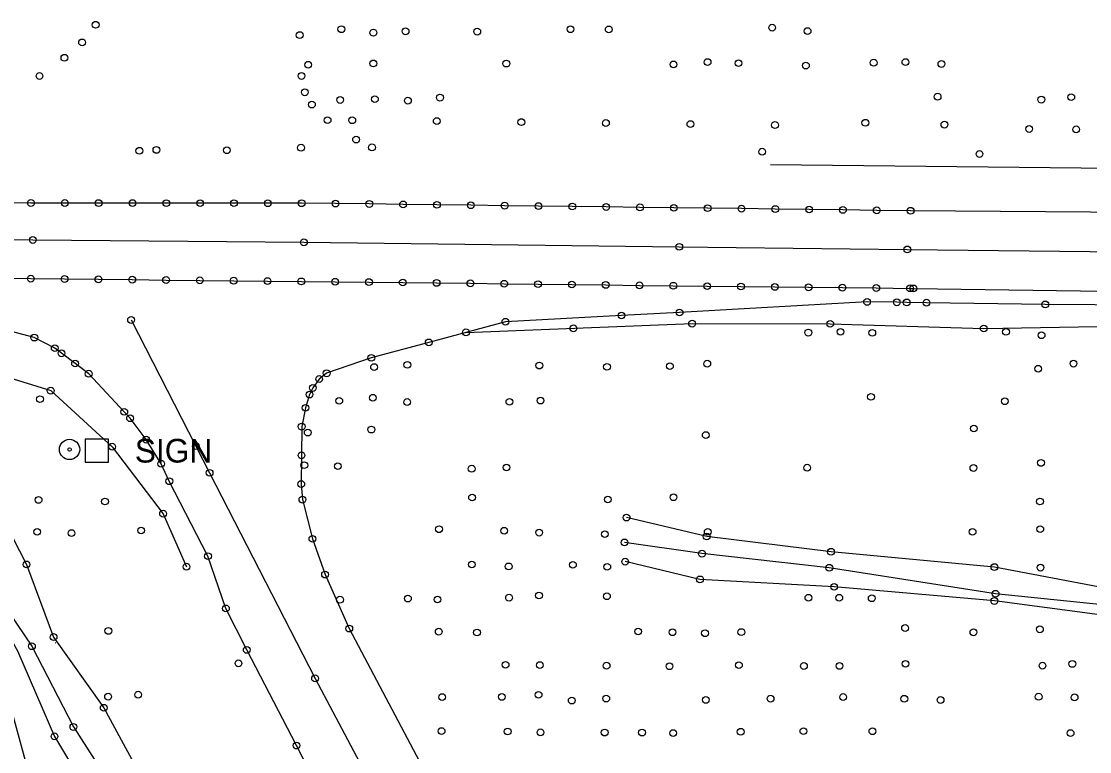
# Model space of a CAD drawing. Extents: x 20503438 to 20508873, y 7964251 to 7984667.
# Drawn here: x 20506052.3 to 20506368, y 7970393.6 to 7970609.3 of the extents above; entities that cross this region are included whole.
import ezdxf

# ---------------------------------------------------------------- set-up
doc = ezdxf.new("R2010")
doc.units = 0
for name, color, linetype in [('SurBreakLine', 7, 'Continuous'), ('SurConcreteSlab', 7, 'Continuous'), ('SurDrainageArrowDown', 7, 'Continuous'), ('SurDrainageArrowUp', 7, 'Continuous'), ('SurEdgeRoadPaved', 7, 'Continuous'), ('SurEdgeShoulderPaved', 7, 'Continuous'), ('SurEdgeShoulderUnpaved', 7, 'Continuous'), ('SurRoadPoints', 7, 'Continuous'), ('SurSurveyPoints', 7, 'Continuous'), ('SurTopOfWater', 7, 'Continuous')]:
    doc.layers.add(name, color=color, linetype=linetype)

msp = doc.modelspace()

# ---------------------------------------------------------------- linework, layer by layer
at = {"layer": 'SurBreakLine'}
for points in [[(20505659.98, 7970549.19), (20505725.91, 7970548.38), (20505788.99, 7970547.63), (20505882.34, 7970546.59), (20505944.46, 7970545.97), (20506035.17, 7970544.95), (20506055.65, 7970544.73), (20506135.76, 7970544.03), (20506246.7, 7970542.7), (20506314.1, 7970541.94), (20506377.13, 7970541.22), (20506448.59, 7970540.63), (20506494, 7970540.08), (20506513.48, 7970539.53), (20506534.35, 7970539.62)], [(20506002.96, 7970465.21), (20506010.95, 7970464.45), (20506019.15, 7970463.07), (20506027.69, 7970460.54), (20506040.26, 7970453.07), (20506044.1, 7970441.21), (20506055.37, 7970424.69), (20506067.63, 7970400.85), (20506090.73, 7970364.86), (20506121.5, 7970310.22), (20506143.59, 7970262.18), (20506176.03, 7970210.91), (20506203.05, 7970164.06), (20506235.78, 7970108.78), (20506259.31, 7970069.25), (20506303.96, 7969999.09)], [(20506387.65, 7970438.99), (20506339.83, 7970448.08), (20506291.55, 7970452.61), (20506254.8, 7970457.13), (20506231.12, 7970462.71)], [(20506047.52, 7970460.92), (20506053.76, 7970448.87), (20506061.77, 7970427.42), (20506076.61, 7970406.53), (20506097.66, 7970367.83), (20506127.24, 7970312.78), (20506153.39, 7970267.23), (20506180.18, 7970213.19), (20506207.29, 7970166.54), (20506242.44, 7970112.44), (20506265.17, 7970071.99), (20506309.01, 7970002.39)], [(20506386.58, 7970431.94), (20506339.83, 7970438.08), (20506292.49, 7970442.24), (20506252.81, 7970444.45), (20506230.7, 7970449.69)], [(20506044.77, 7970421.97), (20506053.42, 7970390.9), (20506073.94, 7970357.48), (20506104.26, 7970299.75), (20506128.6, 7970254.01), (20506160.14, 7970201.66), (20506187.25, 7970155.66), (20506222.15, 7970099.56), (20506245.46, 7970059.26), (20506289.42, 7969989.86)]]:
    msp.add_lwpolyline(points, dxfattribs=at)
at = {"layer": 'SurConcreteSlab'}
for points in [[(20506514.4, 7970551.82), (20506315.07, 7970553.36), (20506305.07, 7970553.48), (20506295.07, 7970553.61), (20506285.08, 7970553.73), (20506275.08, 7970553.86), (20506265.08, 7970553.98), (20506255.08, 7970554.11), (20506245.08, 7970554.23), (20506235.08, 7970554.36), (20506225.08, 7970554.48), (20506215.08, 7970554.61), (20506205.08, 7970554.73), (20506195.08, 7970554.86), (20506185.08, 7970554.98), (20506175.08, 7970555.11), (20506165.08, 7970555.23), (20506155.09, 7970555.36), (20506145.09, 7970555.48), (20506135.09, 7970555.57), (20506125.09, 7970555.58), (20506115.09, 7970555.59), (20506105.09, 7970555.6), (20506095.09, 7970555.61), (20506085.09, 7970555.62), (20506075.09, 7970555.63), (20506065.09, 7970555.64), (20506055.09, 7970555.65), (20506045.09, 7970555.68)], [(20506045.04, 7970533.4), (20506055.04, 7970533.3), (20506065.03, 7970533.2), (20506075.03, 7970533.1), (20506085.02, 7970533), (20506095.02, 7970532.9), (20506105.01, 7970532.8), (20506115.01, 7970532.69), (20506125, 7970532.59), (20506135, 7970532.49), (20506144.99, 7970532.39), (20506154.99, 7970532.28), (20506164.98, 7970532.16), (20506174.98, 7970532.05), (20506184.97, 7970531.92), (20506194.97, 7970531.8), (20506204.96, 7970531.68), (20506214.96, 7970531.56), (20506224.95, 7970531.45), (20506234.95, 7970531.32), (20506244.94, 7970531.21), (20506254.94, 7970531.08), (20506264.93, 7970530.97), (20506274.93, 7970530.86), (20506284.92, 7970530.75), (20506294.92, 7970530.64), (20506304.92, 7970530.54), (20506314.91, 7970530.43), (20506315.89, 7970530.42), (20506513.31, 7970527.6)], [(20506084.68, 7970521.09), (20506103.82, 7970483.83), (20506107.89, 7970475.92), (20506139.07, 7970415.21), (20506175.62, 7970346.21), (20506229.23, 7970243.57), (20506253.33, 7970197.71), (20506260.15, 7970184.51), (20506280.56, 7970145.13), (20506312.48, 7970084.37), (20506343.03, 7970026.25)]]:
    msp.add_lwpolyline(points, dxfattribs=at)
at = {"layer": 'SurDrainageArrowDown'}
msp.add_lwpolyline([(20506025.08, 7970457.4), (20506035.95, 7970448.96), (20506041.86, 7970439.61), (20506051.09, 7970423.37), (20506062.05, 7970398.08), (20506083.83, 7970361.77), (20506117.02, 7970306.88), (20506136.1, 7970258.71), (20506172.77, 7970209.71), (20506199.46, 7970161.39), (20506230.82, 7970104.99), (20506255.2, 7970065.03), (20506302.09, 7969997.91), (20506332.16, 7969947.08), (20506370.3, 7969883.15), (20506398.2, 7969834.55), (20506432.94, 7969784.54)], dxfattribs=at)
at = {"layer": 'SurDrainageArrowUp'}
msp.add_lwpolyline([(20506564.72, 7970443.25), (20506545.14, 7970436.58), (20506524.26, 7970437.52), (20506512, 7970435.36), (20506503.21, 7970433.54), (20506499.74, 7970429.91), (20506496.55, 7970428.15), (20506471.69, 7970428.07), (20506456.06, 7970427.78), (20506412.61, 7970432.02), (20506387.15, 7970435.36), (20506340.18, 7970440.2), (20506291.04, 7970447.89), (20506253.41, 7970452.05), (20506230.51, 7970455.37)], dxfattribs=at)
at = {"layer": 'SurEdgeRoadPaved'}
msp.add_lwpolyline([(20506413.49, 7970525.26), (20506354.88, 7970525.69), (20506319.76, 7970526.19), (20506313.91, 7970526.27), (20506310.99, 7970526.31), (20506302.21, 7970526.43), (20506246.78, 7970523.31), (20506229.62, 7970522.4), (20506195.31, 7970520.57), (20506172.66, 7970514.47), (20506155.68, 7970509.9), (20506142.48, 7970505.34), (20506140.27, 7970503.65), (20506138.4, 7970501), (20506137.41, 7970499.05), (20506136.23, 7970495.14), (20506135.11, 7970489.58), (20506135.04, 7970481.1), (20506134.98, 7970472.61), (20506135.32, 7970468.01), (20506138.27, 7970456.42), (20506142.01, 7970445.88), (20506149.17, 7970429.91), (20506190.61, 7970351.51)], dxfattribs=at)
at = {"layer": 'SurEdgeShoulderPaved'}
for points in [[(20506534.43, 7970551.67), (20506534.5, 7970553.84), (20506515.4, 7970554.18), (20506495.02, 7970556.9), (20506447.24, 7970561.19), (20506393.85, 7970565.58), (20506393.06, 7970565.64), (20506273.67, 7970566.93)], [(20506147.12, 7970368.88), (20506133.58, 7970395.36), (20506118.86, 7970423.62), (20506112.71, 7970435.88), (20506107.4, 7970451.3), (20506095.98, 7970473.45), (20506093.58, 7970478.63), (20506089.14, 7970485.74), (20506084.38, 7970492.06), (20506082.66, 7970493.94), (20506072.16, 7970505.22), (20506068.14, 7970508.24), (20506064.13, 7970511.25), (20506062.12, 7970512.76), (20506056.08, 7970515.88), (20506044.41, 7970519.01)]]:
    msp.add_lwpolyline(points, dxfattribs=at)
at = {"layer": 'SurEdgeShoulderUnpaved'}
for points in [[(20505583.75, 7970522.72), (20505588.05, 7970521.67), (20505613.04, 7970520.89), (20505638.02, 7970520.1), (20505663.01, 7970519.31), (20505687.99, 7970518.52), (20505712.98, 7970517.9), (20505737.97, 7970517.38), (20505762.96, 7970516.86), (20505787.95, 7970516.34), (20505812.95, 7970515.82), (20505837.94, 7970515.3), (20505862.93, 7970514.78), (20505887.92, 7970514.26), (20505912.91, 7970514.05), (20505937.9, 7970513.99), (20505962.89, 7970513.93), (20505987.89, 7970513.87), (20506012.76, 7970511.67), (20506037.35, 7970507.53), (20506060.92, 7970500.21), (20506079.1, 7970483.65), (20506094.14, 7970463.86), (20506101.05, 7970448.2)], [(20506183.66, 7970517.43), (20506250.49, 7970520.01), (20506291.31, 7970519.96), (20506336.68, 7970518.57), (20506375.82, 7970519.3), (20506391.34, 7970520.35), (20506421.49, 7970520.55)]]:
    msp.add_lwpolyline(points, dxfattribs=at)
at = {"layer": 'SurRoadPoints'}
msp.add_lwpolyline([(20506074.58, 7970479.04), (20506074.58, 7970479.04), (20506078.01, 7970479.04), (20506078.01, 7970485.9), (20506071.15, 7970485.9), (20506071.15, 7970479.04), (20506074.58, 7970479.04)], dxfattribs=at)
for radius in [3, 0.5]:
    msp.add_circle((20506066.5, 7970482.83), radius, dxfattribs=at)
at = {"layer": 'SurSurveyPoints'}
for centre in [(20506074.21, 7970608.31), (20506146.83, 7970606.99), (20506165.81, 7970606.38), (20506186.99, 7970606.28), (20506214.54, 7970606.98), (20506225.86, 7970606.94), (20506274.14, 7970607.45), (20506284.62, 7970606.44), (20506070.21, 7970603.1), (20506134.52, 7970605.25), (20506156.28, 7970605.97), (20506064.97, 7970598.56), (20506156.28, 7970596.88), (20506195.58, 7970596.83), (20506255.07, 7970597.29), (20506264.2, 7970596.97), (20506304.16, 7970597.1), (20506313.54, 7970597.28), (20506324.17, 7970596.73), (20506137.01, 7970596.49), (20506244.99, 7970596.59), (20506284.13, 7970596.25), (20506057.61, 7970593.17), (20506135.04, 7970593.18), (20506136.04, 7970588.36), (20506138.12, 7970584.72), (20506146.48, 7970586.09), (20506156.75, 7970586.33), (20506166.5, 7970585.88), (20506175.98, 7970586.78), (20506323.05, 7970587.05), (20506353.71, 7970586.19), (20506362.54, 7970586.92), (20506142.76, 7970580.12), (20506142.76, 7970580.12), (20506150.05, 7970580.09), (20506175.03, 7970579.85), (20506200.02, 7970579.56), (20506225.01, 7970579.27), (20506250, 7970578.97), (20506274.99, 7970578.68), (20506301.7, 7970579.36), (20506325.07, 7970578.8), (20506350.11, 7970577.52), (20506363.99, 7970577.4), (20506134.91, 7970571.99), (20506151.18, 7970574.39), (20506155.87, 7970572.09), (20506155.87, 7970572.09), (20506087.13, 7970571.08), (20506092.16, 7970571.34), (20506112.99, 7970571.23), (20506271.21, 7970570.81), (20506335.43, 7970570.13), (20506055.09, 7970555.65), (20506065.09, 7970555.64), (20506075.09, 7970555.63), (20506085.09, 7970555.62), (20506095.09, 7970555.61), (20506105.09, 7970555.6), (20506115.09, 7970555.59), (20506125.09, 7970555.58), (20506135.09, 7970555.57), (20506145.09, 7970555.48), (20506155.09, 7970555.36), (20506165.08, 7970555.23), (20506175.08, 7970555.11), (20506185.08, 7970554.98), (20506195.08, 7970554.86), (20506205.08, 7970554.73), (20506215.08, 7970554.61), (20506225.08, 7970554.48), (20506235.08, 7970554.36), (20506245.08, 7970554.23), (20506255.08, 7970554.11), (20506265.08, 7970553.98), (20506275.08, 7970553.86), (20506285.08, 7970553.73), (20506295.07, 7970553.61), (20506305.07, 7970553.48), (20506315.07, 7970553.36), (20506055.65, 7970544.73), (20506135.76, 7970544.03), (20506246.7, 7970542.7), (20506314.1, 7970541.94), (20506055.04, 7970533.3), (20506065.03, 7970533.2), (20506075.03, 7970533.1), (20506085.02, 7970533), (20506095.02, 7970532.9), (20506105.01, 7970532.8), (20506115.01, 7970532.69), (20506125, 7970532.59), (20506135, 7970532.49), (20506144.99, 7970532.39), (20506154.99, 7970532.28), (20506164.98, 7970532.16), (20506174.98, 7970532.05), (20506184.97, 7970531.92), (20506194.97, 7970531.8), (20506204.96, 7970531.68), (20506214.96, 7970531.56), (20506224.95, 7970531.45), (20506234.95, 7970531.32), (20506244.94, 7970531.21), (20506254.94, 7970531.08), (20506264.93, 7970530.97), (20506274.93, 7970530.86), (20506284.92, 7970530.75), (20506294.92, 7970530.64), (20506304.92, 7970530.54), (20506314.91, 7970530.43), (20506315.89, 7970530.42), (20506302.21, 7970526.43), (20506310.99, 7970526.31), (20506313.91, 7970526.27), (20506319.76, 7970526.19), (20506354.88, 7970525.69), (20506084.68, 7970521.09), (20506229.62, 7970522.4), (20506246.78, 7970523.31), (20506195.31, 7970520.57), (20506215.41, 7970518.62), (20506250.49, 7970520.01), (20506291.31, 7970519.96), (20506336.68, 7970518.57), (20506056.08, 7970515.88), (20506183.66, 7970517.43), (20506284.84, 7970517.35), (20506294.35, 7970517.6), (20506303.74, 7970517.28), (20506343.25, 7970517.58), (20506353.78, 7970516.58), (20506062.12, 7970512.76), (20506172.66, 7970514.47), (20506064.13, 7970511.25), (20506068.14, 7970508.24), (20506155.68, 7970509.9), (20506072.16, 7970505.22), (20506142.48, 7970505.34), (20506156.51, 7970507.17), (20506166.34, 7970507.84), (20506205.34, 7970507.61), (20506225.33, 7970507.24), (20506243.93, 7970507.45), (20506254.97, 7970508.17), (20506352.76, 7970506.68), (20506363.22, 7970508.19), (20506140.27, 7970503.65), (20506060.92, 7970500.21), (20506137.41, 7970499.05), (20506138.4, 7970501), (20506057.76, 7970497.7), (20506146.2, 7970497.21), (20506156.14, 7970498.11), (20506166.29, 7970496.85), (20506196.5, 7970496.9), (20506205.68, 7970497.27), (20506303.36, 7970498.39), (20506342.91, 7970497.09), (20506082.66, 7970493.94), (20506136.23, 7970495.14), (20506084.38, 7970492.06), (20506135.11, 7970489.58), (20506136.9, 7970487.83), (20506155.69, 7970488.7), (20506254.52, 7970487.09), (20506333.75, 7970489.04), (20506079.1, 7970483.65), (20506089.14, 7970485.74), (20506103.82, 7970483.83), (20506135.04, 7970481.1), (20506093.58, 7970478.63), (20506135.88, 7970478.19), (20506145.79, 7970477.91), (20506185.35, 7970477.15), (20506195.63, 7970477.52), (20506284.5, 7970477.45), (20506333.64, 7970477.37), (20506353.61, 7970478.86), (20506107.89, 7970475.92), (20506095.98, 7970473.45), (20506134.98, 7970472.61), (20506057.34, 7970467.94), (20506076.97, 7970467.46), (20506135.32, 7970468.01), (20506185.46, 7970468.65), (20506225.58, 7970468.05), (20506244.98, 7970468.71), (20506353.31, 7970467.45), (20506094.14, 7970463.86), (20506231.12, 7970462.71), (20506056.93, 7970458.49), (20506067.07, 7970458.14), (20506087.65, 7970458.89), (20506175.69, 7970459.27), (20506194.94, 7970458.81), (20506205.3, 7970458.26), (20506224.69, 7970457.81), (20506255.12, 7970458.5), (20506333.38, 7970458.5), (20506353.38, 7970459.28), (20506138.27, 7970456.42), (20506230.51, 7970455.37), (20506254.8, 7970457.13), (20506253.41, 7970452.05), (20506291.55, 7970452.61), (20506053.76, 7970448.87), (20506107.4, 7970451.3), (20506185.38, 7970448.86), (20506196.27, 7970448.29), (20506215.26, 7970448.76), (20506230.7, 7970449.69), (20506101.05, 7970448.2), (20506142.01, 7970445.88), (20506225.41, 7970448.15), (20506291.04, 7970447.89), (20506339.83, 7970448.08), (20506353.45, 7970447.92), (20506252.81, 7970444.45), (20506292.49, 7970442.24), (20506166.49, 7970438.79), (20506196.39, 7970439.05), (20506205.23, 7970439.69), (20506225.31, 7970439.47), (20506284.87, 7970439.02), (20506293.98, 7970439.02), (20506303.59, 7970438.87), (20506340.18, 7970440.2), (20506112.71, 7970435.88), (20506146.42, 7970438.45), (20506175.24, 7970438.5), (20506339.83, 7970438.08), (20506149.17, 7970429.91), (20506313.44, 7970430.08), (20506353.28, 7970429.7), (20506061.77, 7970427.42), (20506077.97, 7970429.23), (20506175.62, 7970429.01), (20506186.93, 7970428.75), (20506234.56, 7970429.05), (20506244.71, 7970428.84), (20506254.31, 7970428.54), (20506265.03, 7970428.89), (20506333.63, 7970428.82), (20506055.37, 7970424.69), (20506118.86, 7970423.62), (20506116.43, 7970419.65), (20506195.37, 7970419.21), (20506205.49, 7970419.14), (20506225.21, 7970418.95), (20506243.81, 7970418.78), (20506264.33, 7970419.11), (20506283.53, 7970418.86), (20506294.05, 7970418.89), (20506313.57, 7970419.51), (20506354.05, 7970418.96), (20506362.88, 7970419.47), (20506139.07, 7970415.21), (20506086.78, 7970410.38), (20506205.11, 7970410.35), (20506077.88, 7970409.8), (20506176.62, 7970409.67), (20506194.27, 7970409.73), (20506214.92, 7970408.65), (20506225.12, 7970409.23), (20506254.54, 7970408.84), (20506273.69, 7970409.21), (20506295.14, 7970409.69), (20506313.2, 7970409.19), (20506323.93, 7970408.82), (20506352.91, 7970409.79), (20506363.53, 7970409.6), (20506076.61, 7970406.53), (20506062.05, 7970398.08), (20506067.63, 7970400.85), (20506176.45, 7970399.63), (20506195.97, 7970399.51), (20506205.69, 7970399.25), (20506224.65, 7970399.19), (20506235.69, 7970399.2), (20506244.9, 7970399.04), (20506264.85, 7970399.44), (20506283.39, 7970399.61), (20506303.79, 7970399.59), (20506362.34, 7970399.05), (20506133.58, 7970395.36)]:
    msp.add_circle(centre, 1, dxfattribs=at)
at = {"layer": 'SurTopOfWater'}
for points in [[(20506062.38, 7970425.68), (20506062.42, 7970425.68), (20506062.42, 7970425.72), (20506062.38, 7970425.72)], [(20506062.4, 7970425.73), (20506062.4, 7970425.73), (20506062.4, 7970425.69), (20506062.4, 7970425.69)], [(20506062.4, 7970425.73), (20506062.4, 7970425.73), (20506062.4, 7970425.71), (20506062.4, 7970425.71)], [(20506062.4, 7970425.71), (20506062.4, 7970425.71), (20506062.4, 7970425.7), (20506062.4, 7970425.7)], [(20506062.4, 7970425.7), (20506062.4, 7970425.7), (20506062.4, 7970425.69), (20506062.4, 7970425.69)]]:
    msp.add_lwpolyline(points, close=True, dxfattribs=at)
for centre in [(20506062.39, 7970425.7), (20506062.4, 7970425.7), (20506062.41, 7970425.7)]:
    msp.add_arc(centre, 0.00586, 186.3566, 5.6839, dxfattribs=at)

# ---------------------------------------------------------------- texts
at = {"layer": 'SurRoadPoints'}
msp.add_text('SIGN', height=6.995, rotation=360, dxfattribs=at).set_placement((20506085.79, 7970478.97))

doc.saveas('drawing.dxf')
